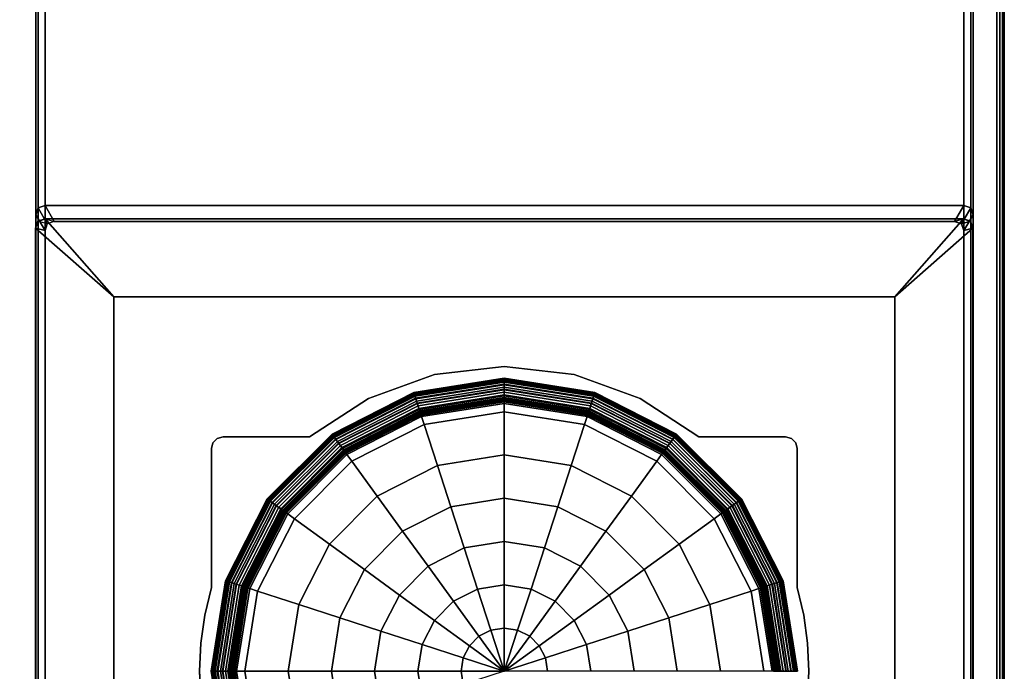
# Model space of a CAD drawing. Header units: inches. Extents: x 82 to 767, y -5 to 263.
# Tile 688 of 1056: x 667.5 to 669.57, y 106.11 to 107.48. Entities that reach past the tile are written whole.
import ezdxf
from ezdxf.enums import TextEntityAlignment as Align

# ---------------------------------------------------------------- set-up
doc = ezdxf.new("R2010")
doc.units = ezdxf.units.IN
doc.header["$MEASUREMENT"] = 0
for name, color, linetype in [('A-FURN-3-COLLECTION-NAAN-TABLE-BASE-LEGS-FOOT', 35, 'Continuous'), ('A-FURN-3-COLLECTION-NAAN-TABLE-BASE-LEGS-GLIDE', 49, 'Continuous'), ('A-FURN-3-COLLECTION-NAAN-TABLE-BASE-LEGS-HORIZONTAL', 45, 'Continuous'), ('A-FURN-3-COLLECTION-NAAN-TABLE-BASE-LEGS-VERTICAL', 45, 'Continuous'), ('A-FURN-3-COLLECTION-NAAN-TABLE-TOP-EDGE', 33, 'Continuous'), ('A-FURN-3-COLLECTION-NAAN-TABLE-TOP-SURFACE-BOTTOM', 33, 'Continuous'), ('A-FURN-3-COLLECTION-NAAN-TABLE-TOP-SURFACE-TOP', 33, 'Continuous'), ('A-FURN-HAWORTH-ATT', 7, 'Continuous')]:
    doc.layers.add(name, color=color, linetype=linetype)
doc.styles.get("Standard").update_dxf_attribs({"font": 'arial.ttf'})

# ---------------------------------------------------------------- blocks, each defined once
blk = doc.blocks.new('HCCS-NNTC-2F-3D-3')
at = {"layer": 'A-FURN-3-COLLECTION-NAAN-TABLE-BASE-LEGS-FOOT'}
for points in [[(45.3797, -16.8308, 0.1546), (45.2155, -16.6863, 0.2976), (45.2212, -16.6723, 0.2976), (45.2352, -16.6666, 0.2976)], [(47.1645, -16.6666, 0.3449), (47.1645, -16.6666, 0.2976), (45.2352, -16.6666, 0.2976), (45.2352, -16.6666, 0.3449)], [(47.02, -16.8308, 0.1546), (45.3797, -16.8308, 0.1546), (45.2352, -16.6666, 0.2976), (47.1645, -16.6666, 0.2976)], [(47.02, -16.8308, 0.1546), (47.1645, -16.6666, 0.2976), (47.1784, -16.6723, 0.2976), (47.1842, -16.6863, 0.2976)], [(45.2155, -16.6863, 0.3449), (45.2155, -16.6863, 0.2976), (45.2155, -18.6156, 0.2976), (45.2155, -18.6156, 0.3449)], [(45.3797, -16.8308, 0.1546), (45.3797, -18.4711, 0.1546), (45.2155, -18.6156, 0.2976), (45.2155, -16.6863, 0.2976)], [(47.02, -18.4711, 0.1546), (47.02, -16.8308, 0.1546), (47.1842, -16.6863, 0.2976), (47.1842, -18.6156, 0.2976)], [(47.1842, -18.6156, 0.3449), (47.1842, -18.6156, 0.2976), (47.1842, -16.6863, 0.2976), (47.1842, -16.6863, 0.3449)], [(45.6092, -17.1247, 0.3096), (45.6092, -17.1247, 0.1546), (45.791, -17.1247, 0.1546), (45.791, -17.1247, 0.3096)], [(46.6087, -17.1247, 0.3096), (46.6087, -17.1247, 0.1546), (46.7905, -17.1247, 0.1546), (46.7905, -17.1247, 0.3096)], [(45.5846, -17.4411, 0.3096), (45.5846, -17.4411, 0.1546), (45.5846, -17.1493, 0.1546), (45.5846, -17.1493, 0.3096)], [(46.8151, -17.1493, 0.3096), (46.8151, -17.1493, 0.1546), (46.8151, -17.4411, 0.1546), (46.8151, -17.4411, 0.3096)]]:
    blk.add_3dface(points, dxfattribs=at)
for points, invisible_edges in [([(45.3797, -16.8308, 0.1546), (46.1998, -16.977, 0.1546), (46.0533, -16.994, 0.1546)], 9), ([(45.3797, -16.8308, 0.1546), (46.0533, -16.994, 0.1546), (45.9146, -17.0441, 0.1546)], 9), ([(45.3797, -16.8308, 0.1546), (45.9146, -17.0441, 0.1546), (45.791, -17.1247, 0.1546)], 9), ([(45.3797, -16.8308, 0.1546), (45.791, -17.1247, 0.1546), (45.6092, -17.1247, 0.1546)], 9), ([(45.3797, -16.8308, 0.1546), (45.6092, -17.1247, 0.1546), (45.5969, -17.128, 0.1546)], 9), ([(45.3797, -16.8308, 0.1546), (45.5969, -17.128, 0.1546), (45.5879, -17.137, 0.1546)], 9), ([(45.3797, -16.8308, 0.1546), (45.5879, -17.137, 0.1546), (45.5846, -17.1493, 0.1546)], 9), ([(45.3797, -16.8308, 0.1546), (45.5846, -17.1493, 0.1546), (45.5846, -17.4411, 0.1546)], 9), ([(45.3797, -16.8308, 0.1546), (45.5846, -17.4411, 0.1546), (45.571, -17.4988, 0.1546)], 9), ([(45.3797, -16.8308, 0.1546), (45.571, -17.4988, 0.1546), (45.5627, -17.5576, 0.1546)], 9), ([(45.3797, -16.8308, 0.1546), (45.5627, -17.5576, 0.1546), (45.56, -17.6168, 0.1546)], 9), ([(45.3797, -16.8308, 0.1546), (47.02, -16.8308, 0.1546), (46.1998, -16.977, 0.1546)], 10), ([(45.56, -17.6168, 0.1546), (45.3797, -18.4711, 0.1546), (45.3797, -16.8308, 0.1546)], 9), ([(47.02, -16.8308, 0.1546), (46.3464, -16.994, 0.1546), (46.1998, -16.977, 0.1546)], 9), ([(47.02, -16.8308, 0.1546), (46.4851, -17.0441, 0.1546), (46.3464, -16.994, 0.1546)], 9), ([(47.02, -16.8308, 0.1546), (46.6087, -17.1247, 0.1546), (46.4851, -17.0441, 0.1546)], 9), ([(47.02, -16.8308, 0.1546), (46.7905, -17.1247, 0.1546), (46.6087, -17.1247, 0.1546)], 9), ([(47.02, -16.8308, 0.1546), (46.8028, -17.128, 0.1546), (46.7905, -17.1247, 0.1546)], 9), ([(47.02, -16.8308, 0.1546), (46.8118, -17.137, 0.1546), (46.8028, -17.128, 0.1546)], 9), ([(47.02, -16.8308, 0.1546), (46.8151, -17.1493, 0.1546), (46.8118, -17.137, 0.1546)], 9), ([(47.02, -16.8308, 0.1546), (46.8287, -17.4988, 0.1546), (46.8151, -17.4411, 0.1546)], 9), ([(47.02, -16.8308, 0.1546), (46.8151, -17.4411, 0.1546), (46.8151, -17.1493, 0.1546)], 9), ([(47.02, -16.8308, 0.1546), (46.8369, -17.5576, 0.1546), (46.8287, -17.4988, 0.1546)], 9), ([(47.02, -16.8308, 0.1546), (46.8397, -17.6168, 0.1546), (46.8369, -17.5576, 0.1546)], 9), ([(47.02, -18.4711, 0.1546), (46.8397, -17.6168, 0.1546), (47.02, -16.8308, 0.1546)], 3), ([(45.3797, -18.4711, 0.1546), (45.56, -17.6168, 0.1546), (45.5627, -17.6761, 0.1546)], 9), ([(47.02, -18.4711, 0.1546), (46.8369, -17.6761, 0.1546), (46.8397, -17.6168, 0.1546)], 9)]:
    blk.add_3dface(points, dxfattribs=dict(at, invisible_edges=invisible_edges))
at = {"layer": 'A-FURN-3-COLLECTION-NAAN-TABLE-TOP-SURFACE-BOTTOM'}
blk.add_3dface([(-47.2345, -18.6845, 28.4094), (-47.2345, 18.6845, 28.4094), (47.2345, 18.6845, 28.4094), (47.2345, -18.6845, 28.4094)], dxfattribs=at)
at = {"layer": 'A-FURN-3-COLLECTION-NAAN-TABLE-TOP-SURFACE-TOP'}
blk.add_3dface([(-47.2345, 18.6845, 29), (-47.2345, -18.6845, 29), (47.2345, -18.6845, 29), (47.2345, 18.6845, 29)], dxfattribs=at)
at = {"layer": 'A-FURN-HAWORTH-ATT', "flags": 1}
for tag, p in [('HAWMC', (0, 0)), ('HAWPN', (0, -0.1667)), ('HAWSN', (0, -0.3333))]:
    blk.add_attdef(tag, text='', height=0.1, dxfattribs=at).set_placement(p, align=Align.TOP_CENTER)
at = {"layer": 'A-FURN-3-COLLECTION-NAAN-TABLE-BASE-LEGS-FOOT'}
mesh = blk.add_polymesh((2, 3), dxfattribs=at)
for k, corner in enumerate([(45.2155, -16.6863, 0.2976), (45.2212, -16.6723, 0.2976), (45.2352, -16.6666, 0.2976), (45.2155, -16.6863, 0.3449), (45.2204, -16.6715, 0.3449), (45.2352, -16.6666, 0.3449)]):
    mesh.set_mesh_vertex(divmod(k, 3), corner)
mesh = blk.add_polymesh((2, 3), dxfattribs=at)
for k, corner in enumerate([(47.1645, -16.6666, 0.2976), (47.1784, -16.6723, 0.2976), (47.1842, -16.6863, 0.2976), (47.1645, -16.6666, 0.3449), (47.1793, -16.6715, 0.3449), (47.1842, -16.6863, 0.3449)]):
    mesh.set_mesh_vertex(divmod(k, 3), corner)
mesh = blk.add_polymesh((2, 7), dxfattribs=at)
for k, corner in enumerate([(46.6087, -17.1247, 0.3096), (46.4851, -17.0441, 0.3096), (46.3464, -16.994, 0.3096), (46.1998, -16.977, 0.3096), (46.0533, -16.994, 0.3096), (45.9146, -17.0441, 0.3096), (45.791, -17.1247, 0.3096), (46.6087, -17.1247, 0.1546), (46.4851, -17.0441, 0.1546), (46.3464, -16.994, 0.1546), (46.1998, -16.977, 0.1546), (46.0533, -16.994, 0.1546), (45.9146, -17.0441, 0.1546), (45.791, -17.1247, 0.1546)]):
    mesh.set_mesh_vertex(divmod(k, 7), corner)
mesh = blk.add_polymesh((2, 4), dxfattribs=at)
for k, corner in enumerate([(45.6092, -17.1247, 0.3096), (45.5969, -17.128, 0.3096), (45.5879, -17.137, 0.3096), (45.5846, -17.1493, 0.3096), (45.6092, -17.1247, 0.1546), (45.5969, -17.128, 0.1546), (45.5879, -17.137, 0.1546), (45.5846, -17.1493, 0.1546)]):
    mesh.set_mesh_vertex(divmod(k, 4), corner)
mesh = blk.add_polymesh((2, 4), dxfattribs=at)
for k, corner in enumerate([(46.8151, -17.1493, 0.3096), (46.8118, -17.137, 0.3096), (46.8028, -17.128, 0.3096), (46.7905, -17.1247, 0.3096), (46.8151, -17.1493, 0.1546), (46.8118, -17.137, 0.1546), (46.8028, -17.128, 0.1546), (46.7905, -17.1247, 0.1546)]):
    mesh.set_mesh_vertex(divmod(k, 4), corner)
mesh = blk.add_polymesh((2, 7), dxfattribs=at)
for k, corner in enumerate([(45.5846, -17.4411, 0.3096), (45.571, -17.4988, 0.3096), (45.5627, -17.5576, 0.3096), (45.56, -17.6168, 0.3096), (45.5627, -17.6761, 0.3096), (45.571, -17.7349, 0.3096), (45.5846, -17.7926, 0.3096), (45.5846, -17.4411, 0.1546), (45.571, -17.4988, 0.1546), (45.5627, -17.5576, 0.1546), (45.56, -17.6168, 0.1546), (45.5627, -17.6761, 0.1546), (45.571, -17.7349, 0.1546), (45.5846, -17.7926, 0.1546)]):
    mesh.set_mesh_vertex(divmod(k, 7), corner)
mesh = blk.add_polymesh((2, 7), dxfattribs=at)
for k, corner in enumerate([(46.8151, -17.7926, 0.3096), (46.8287, -17.7349, 0.3096), (46.8369, -17.6761, 0.3096), (46.8397, -17.6168, 0.3096), (46.8369, -17.5576, 0.3096), (46.8287, -17.4988, 0.3096), (46.8151, -17.4411, 0.3096), (46.8151, -17.7926, 0.1546), (46.8287, -17.7349, 0.1546), (46.8369, -17.6761, 0.1546), (46.8397, -17.6168, 0.1546), (46.8369, -17.5576, 0.1546), (46.8287, -17.4988, 0.1546), (46.8151, -17.4411, 0.1546)]):
    mesh.set_mesh_vertex(divmod(k, 7), corner)
at = {"layer": 'A-FURN-3-COLLECTION-NAAN-TABLE-BASE-LEGS-GLIDE'}
mesh = blk.add_polymesh((9, 9), dxfattribs=at)
for k, corner in enumerate([(45.6173, -17.8061, 0.1988), (45.5873, -17.6168, 0.1988), (45.6173, -17.4276, 0.1988), (45.7043, -17.2568, 0.1988), (45.8398, -17.1213, 0.1988), (46.0106, -17.0343, 0.1988), (46.1998, -17.0043, 0.1988), (46.3891, -17.0343, 0.1988), (46.5599, -17.1213, 0.1988), (45.6164, -17.8064, 0.1975), (45.5863, -17.6168, 0.1975), (45.6164, -17.4273, 0.1975), (45.7035, -17.2562, 0.1975), (45.8392, -17.1205, 0.1975), (46.0103, -17.0334, 0.1975), (46.1998, -17.0033, 0.1975), (46.3894, -17.0334, 0.1975), (46.5604, -17.1205, 0.1975), (45.6157, -17.8067, 0.1961), (45.5856, -17.6168, 0.1961), (45.6157, -17.427, 0.1961), (45.7029, -17.2558, 0.1961), (45.8388, -17.1199, 0.1961), (46.01, -17.0327, 0.1961), (46.1998, -17.0026, 0.1961), (46.3897, -17.0327, 0.1961), (46.5609, -17.1199, 0.1961), (45.6151, -17.8068, 0.1942), (45.585, -17.6168, 0.1942), (45.6151, -17.4269, 0.1942), (45.7024, -17.2555, 0.1942), (45.8385, -17.1194, 0.1942), (46.0099, -17.0321, 0.1942), (46.1998, -17.002, 0.1942), (46.3898, -17.0321, 0.1942), (46.5612, -17.1194, 0.1942), (45.6147, -17.807, 0.1923), (45.5846, -17.6168, 0.1923), (45.6147, -17.4267, 0.1923), (45.7021, -17.2552, 0.1923), (45.8382, -17.1191, 0.1923), (46.0097, -17.0317, 0.1923), (46.1998, -17.0016, 0.1923), (46.39, -17.0317, 0.1923), (46.5615, -17.1191, 0.1923), (45.6145, -17.807, 0.1903), (45.5844, -17.6168, 0.1903), (45.6145, -17.4267, 0.1903), (45.702, -17.2551, 0.1903), (45.8381, -17.119, 0.1903), (46.0097, -17.0315, 0.1903), (46.1998, -17.0014, 0.1903), (46.39, -17.0315, 0.1903), (46.5616, -17.119, 0.1903), (45.6145, -17.807, 0.1884), (45.5844, -17.6168, 0.1884), (45.6145, -17.4267, 0.1884), (45.7019, -17.2551, 0.1884), (45.8381, -17.1189, 0.1884), (46.0097, -17.0315, 0.1884), (46.1998, -17.0014, 0.1884), (46.39, -17.0315, 0.1884), (46.5616, -17.1189, 0.1884), (45.6147, -17.807, 0.1864), (45.5846, -17.6168, 0.1864), (45.6147, -17.4267, 0.1864), (45.7021, -17.2552, 0.1864), (45.8382, -17.1191, 0.1864), (46.0097, -17.0317, 0.1864), (46.1998, -17.0016, 0.1864), (46.39, -17.0317, 0.1864), (46.5615, -17.1191, 0.1864), (45.615, -17.8069, 0.1845), (45.5849, -17.6168, 0.1845), (45.615, -17.4268, 0.1845), (45.7024, -17.2554, 0.1845), (45.8384, -17.1194, 0.1845), (46.0098, -17.032, 0.1845), (46.1998, -17.0019, 0.1845), (46.3899, -17.032, 0.1845), (46.5613, -17.1194, 0.1845)]):
    mesh.set_mesh_vertex(divmod(k, 9), corner)
mesh = blk.add_polymesh((9, 9), dxfattribs=at)
for k, corner in enumerate([(45.615, -17.8069, 0.1845), (45.5849, -17.6168, 0.1845), (45.615, -17.4268, 0.1845), (45.7024, -17.2554, 0.1845), (45.8384, -17.1194, 0.1845), (46.0098, -17.032, 0.1845), (46.1998, -17.0019, 0.1845), (46.3899, -17.032, 0.1845), (46.5613, -17.1194, 0.1845), (45.6153, -17.8068, 0.1654), (45.5852, -17.6168, 0.1654), (45.6153, -17.4269, 0.1654), (45.7026, -17.2556, 0.1654), (45.8386, -17.1196, 0.1654), (46.0099, -17.0323, 0.1654), (46.1998, -17.0022, 0.1654), (46.3898, -17.0323, 0.1654), (46.5611, -17.1196, 0.1654), (45.6156, -17.8067, 0.1462), (45.5856, -17.6168, 0.1462), (45.6156, -17.427, 0.1462), (45.7029, -17.2558, 0.1462), (45.8388, -17.1199, 0.1462), (46.01, -17.0326, 0.1462), (46.1998, -17.0026, 0.1462), (46.3897, -17.0326, 0.1462), (46.5609, -17.1199, 0.1462), (45.616, -17.8066, 0.1271), (45.5859, -17.6168, 0.1271), (45.616, -17.4271, 0.1271), (45.7032, -17.256, 0.1271), (45.839, -17.1202, 0.1271), (46.0101, -17.033, 0.1271), (46.1998, -17.0029, 0.1271), (46.3896, -17.033, 0.1271), (46.5607, -17.1202, 0.1271), (45.6163, -17.8064, 0.108), (45.5863, -17.6168, 0.108), (45.6163, -17.4272, 0.108), (45.7034, -17.2562, 0.108), (45.8392, -17.1204, 0.108), (46.0102, -17.0333, 0.108), (46.1998, -17.0033, 0.108), (46.3894, -17.0333, 0.108), (46.5605, -17.1204, 0.108), (45.6166, -17.8063, 0.0888), (45.5866, -17.6168, 0.0888), (45.6166, -17.4273, 0.0888), (45.7037, -17.2564, 0.0888), (45.8394, -17.1207, 0.0888), (46.0103, -17.0336, 0.0888), (46.1998, -17.0036, 0.0888), (46.3893, -17.0336, 0.0888), (46.5603, -17.1207, 0.0888), (45.617, -17.8062, 0.0697), (45.587, -17.6168, 0.0697), (45.617, -17.4275, 0.0697), (45.704, -17.2566, 0.0697), (45.8396, -17.121, 0.0697), (46.0105, -17.034, 0.0697), (46.1998, -17.004, 0.0697), (46.3892, -17.034, 0.0697), (46.5601, -17.121, 0.0697), (45.6199, -17.8053, 0.0523), (45.59, -17.6168, 0.0523), (45.6199, -17.4284, 0.0523), (45.7065, -17.2584, 0.0523), (45.8414, -17.1235, 0.0523), (46.0114, -17.0369, 0.0523), (46.1998, -17.007, 0.0523), (46.3883, -17.0369, 0.0523), (46.5583, -17.1235, 0.0523), (45.6266, -17.8031, 0.0361), (45.5971, -17.6168, 0.0361), (45.6266, -17.4306, 0.0361), (45.7122, -17.2626, 0.0361), (45.8456, -17.1292, 0.0361), (46.0136, -17.0436, 0.0361), (46.1998, -17.0141, 0.0361), (46.3861, -17.0436, 0.0361), (46.5541, -17.1292, 0.0361)]):
    mesh.set_mesh_vertex(divmod(k, 9), corner)
mesh = blk.add_polymesh((9, 9), dxfattribs=at)
for k, corner in enumerate([(45.6428, -17.7978, 0.202), (45.6141, -17.6168, 0.202), (45.6428, -17.4358, 0.202), (45.726, -17.2725, 0.202), (45.8555, -17.143, 0.202), (46.0188, -17.0598, 0.202), (46.1998, -17.0311, 0.202), (46.3808, -17.0598, 0.202), (46.5441, -17.143, 0.202), (45.6377, -17.7995, 0.202), (45.6088, -17.6168, 0.202), (45.6377, -17.4342, 0.202), (45.7217, -17.2694, 0.202), (45.8524, -17.1387, 0.202), (46.0172, -17.0547, 0.202), (46.1998, -17.0258, 0.202), (46.3825, -17.0547, 0.202), (46.5473, -17.1387, 0.202), (45.6326, -17.8011, 0.2019), (45.6035, -17.6168, 0.2019), (45.6326, -17.4326, 0.2019), (45.7174, -17.2663, 0.2019), (45.8493, -17.1344, 0.2019), (46.0155, -17.0497, 0.2019), (46.1998, -17.0205, 0.2019), (46.3841, -17.0497, 0.2019), (46.5504, -17.1344, 0.2019), (45.6276, -17.8028, 0.2019), (45.5981, -17.6168, 0.2019), (45.6276, -17.4309, 0.2019), (45.7131, -17.2632, 0.2019), (45.8462, -17.1301, 0.2019), (46.0139, -17.0446, 0.2019), (46.1998, -17.0151, 0.2019), (46.3858, -17.0446, 0.2019), (46.5535, -17.1301, 0.2019), (45.6225, -17.8044, 0.2018), (45.5928, -17.6168, 0.2018), (45.6225, -17.4293, 0.2018), (45.7088, -17.26, 0.2018), (45.843, -17.1258, 0.2018), (46.0123, -17.0395, 0.2018), (46.1998, -17.0098, 0.2018), (46.3874, -17.0395, 0.2018), (46.5566, -17.1258, 0.2018), (45.6211, -17.8049, 0.2014), (45.5913, -17.6168, 0.2014), (45.6211, -17.4288, 0.2014), (45.7075, -17.2591, 0.2014), (45.8421, -17.1245, 0.2014), (46.0118, -17.0381, 0.2014), (46.1998, -17.0083, 0.2014), (46.3879, -17.0381, 0.2014), (46.5575, -17.1245, 0.2014), (45.6197, -17.8053, 0.2008), (45.5898, -17.6168, 0.2008), (45.6197, -17.4283, 0.2008), (45.7063, -17.2583, 0.2008), (45.8413, -17.1233, 0.2008), (46.0113, -17.0367, 0.2008), (46.1998, -17.0068, 0.2008), (46.3883, -17.0367, 0.2008), (46.5584, -17.1233, 0.2008), (45.6184, -17.8058, 0.1999), (45.5885, -17.6168, 0.1999), (45.6184, -17.4279, 0.1999), (45.7052, -17.2575, 0.1999), (45.8405, -17.1222, 0.1999), (46.0109, -17.0354, 0.1999), (46.1998, -17.0055, 0.1999), (46.3888, -17.0354, 0.1999), (46.5592, -17.1222, 0.1999), (45.6173, -17.8061, 0.1988), (45.5873, -17.6168, 0.1988), (45.6173, -17.4276, 0.1988), (45.7043, -17.2568, 0.1988), (45.8398, -17.1213, 0.1988), (46.0106, -17.0343, 0.1988), (46.1998, -17.0043, 0.1988), (46.3891, -17.0343, 0.1988), (46.5599, -17.1213, 0.1988)]):
    mesh.set_mesh_vertex(divmod(k, 9), corner)
mesh = blk.add_polymesh((9, 9), dxfattribs=at)
for k, corner in enumerate([(45.6266, -17.8031, 0.0361), (45.5971, -17.6168, 0.0361), (45.6266, -17.4306, 0.0361), (45.7122, -17.2626, 0.0361), (45.8456, -17.1292, 0.0361), (46.0136, -17.0436, 0.0361), (46.1998, -17.0141, 0.0361), (46.3861, -17.0436, 0.0361), (46.5541, -17.1292, 0.0361), (45.6368, -17.7998, 0.0221), (45.6078, -17.6168, 0.0221), (45.6368, -17.4339, 0.0221), (45.7209, -17.2689, 0.0221), (45.8519, -17.1379, 0.0221), (46.0169, -17.0538, 0.0221), (46.1998, -17.0248, 0.0221), (46.3828, -17.0538, 0.0221), (46.5478, -17.1379, 0.0221), (45.6499, -17.7955, 0.011), (45.6216, -17.6168, 0.011), (45.6499, -17.4382, 0.011), (45.732, -17.277, 0.011), (45.86, -17.149, 0.011), (46.0212, -17.0669, 0.011), (46.1998, -17.0386, 0.011), (46.3785, -17.0669, 0.011), (46.5397, -17.149, 0.011), (45.6651, -17.7906, 0.0035), (45.6376, -17.6168, 0.0035), (45.6651, -17.4431, 0.0035), (45.745, -17.2864, 0.0035), (45.8694, -17.162, 0.0035), (46.0261, -17.0821, 0.0035), (46.1998, -17.0546, 0.0035), (46.3736, -17.0821, 0.0035), (46.5303, -17.162, 0.0035), (45.6816, -17.7852, 0), (45.6549, -17.6168, 0), (45.6816, -17.4484, 0), (45.759, -17.2965, 0), (45.8795, -17.176, 0), (46.0314, -17.0986, 0), (46.1998, -17.0719, 0), (46.3682, -17.0986, 0), (46.5201, -17.176, 0), (45.768, -17.7572, -0.0002), (45.7457, -17.6168, -0.0002), (45.768, -17.4765, -0.0002), (45.8325, -17.3499, -0.0002), (45.9329, -17.2495, -0.0002), (46.0595, -17.185, -0.0002), (46.1998, -17.1627, -0.0002), (46.3402, -17.185, -0.0002), (46.4668, -17.2495, -0.0002), (45.8543, -17.7291, -0.0003), (45.8366, -17.6168, -0.0003), (45.8543, -17.5046, -0.0003), (45.9059, -17.4033, -0.0003), (45.9863, -17.3229, -0.0003), (46.0876, -17.2713, -0.0003), (46.1998, -17.2536, -0.0003), (46.3121, -17.2713, -0.0003), (46.4134, -17.3229, -0.0003), (45.9407, -17.701, -0.0004), (45.9274, -17.6168, -0.0004), (45.9407, -17.5326, -0.0004), (45.9794, -17.4567, -0.0004), (46.0397, -17.3964, -0.0004), (46.1156, -17.3577, -0.0004), (46.1998, -17.3444, -0.0004), (46.284, -17.3577, -0.0004), (46.36, -17.3964, -0.0004), (46.0271, -17.673, -0.0003), (46.0182, -17.6168, -0.0003), (46.0271, -17.5607, -0.0003), (46.0529, -17.5101, -0.0003), (46.0931, -17.4699, -0.0003), (46.1437, -17.4441, -0.0003), (46.1998, -17.4352, -0.0003), (46.256, -17.4441, -0.0003), (46.3066, -17.4699, -0.0003)]):
    mesh.set_mesh_vertex(divmod(k, 9), corner)
mesh = blk.add_polymesh((9, 9), dxfattribs=at)
for k, corner in enumerate([(45.6619, -17.7916, 0.2112), (45.6342, -17.6168, 0.2112), (45.6619, -17.4421, 0.2112), (45.7422, -17.2844, 0.2112), (45.8674, -17.1592, 0.2112), (46.0251, -17.0789, 0.2112), (46.1998, -17.0512, 0.2112), (46.3746, -17.0789, 0.2112), (46.5323, -17.1592, 0.2112), (45.6615, -17.7918, 0.2088), (45.6338, -17.6168, 0.2088), (45.6615, -17.4419, 0.2088), (45.7419, -17.2841, 0.2088), (45.8671, -17.1589, 0.2088), (46.0249, -17.0785, 0.2088), (46.1998, -17.0508, 0.2088), (46.3748, -17.0785, 0.2088), (46.5326, -17.1589, 0.2088), (45.6605, -17.7921, 0.2066), (45.6328, -17.6168, 0.2066), (45.6605, -17.4416, 0.2066), (45.7411, -17.2835, 0.2066), (45.8665, -17.1581, 0.2066), (46.0246, -17.0775, 0.2066), (46.1998, -17.0498, 0.2066), (46.3751, -17.0775, 0.2066), (46.5332, -17.1581, 0.2066), (45.6591, -17.7925, 0.2048), (45.6312, -17.6168, 0.2048), (45.6591, -17.4411, 0.2048), (45.7398, -17.2826, 0.2048), (45.8656, -17.1568, 0.2048), (46.0241, -17.0761, 0.2048), (46.1998, -17.0482, 0.2048), (46.3755, -17.0761, 0.2048), (46.5341, -17.1568, 0.2048), (45.6572, -17.7931, 0.2033), (45.6293, -17.6168, 0.2033), (45.6572, -17.4405, 0.2033), (45.7383, -17.2815, 0.2033), (45.8645, -17.1553, 0.2033), (46.0235, -17.0742, 0.2033), (46.1998, -17.0463, 0.2033), (46.3761, -17.0742, 0.2033), (46.5352, -17.1553, 0.2033), (45.6551, -17.7938, 0.2024), (45.6271, -17.6168, 0.2024), (45.6551, -17.4399, 0.2024), (45.7365, -17.2802, 0.2024), (45.8632, -17.1535, 0.2024), (46.0229, -17.0721, 0.2024), (46.1998, -17.0441, 0.2024), (46.3768, -17.0721, 0.2024), (46.5365, -17.1535, 0.2024), (45.6529, -17.7946, 0.202), (45.6247, -17.6168, 0.202), (45.6529, -17.4391, 0.202), (45.7346, -17.2788, 0.202), (45.8618, -17.1516, 0.202), (46.0221, -17.0699, 0.202), (46.1998, -17.0417, 0.202), (46.3776, -17.0699, 0.202), (46.5379, -17.1516, 0.202), (45.6478, -17.7962, 0.202), (45.6194, -17.6168, 0.202), (45.6478, -17.4375, 0.202), (45.7303, -17.2757, 0.202), (45.8587, -17.1473, 0.202), (46.0205, -17.0648, 0.202), (46.1998, -17.0364, 0.202), (46.3792, -17.0648, 0.202), (46.541, -17.1473, 0.202), (45.6428, -17.7978, 0.202), (45.6141, -17.6168, 0.202), (45.6428, -17.4358, 0.202), (45.726, -17.2725, 0.202), (45.8555, -17.143, 0.202), (46.0188, -17.0598, 0.202), (46.1998, -17.0311, 0.202), (46.3808, -17.0598, 0.202), (46.5441, -17.143, 0.202)]):
    mesh.set_mesh_vertex(divmod(k, 9), corner)
mesh = blk.add_polymesh((9, 4), dxfattribs=at)
for k, corner in enumerate([(46.5441, -17.143, 0.202), (46.6737, -17.2725, 0.202), (46.7569, -17.4358, 0.202), (46.7856, -17.6168, 0.202), (46.5473, -17.1387, 0.202), (46.678, -17.2694, 0.202), (46.762, -17.4342, 0.202), (46.7909, -17.6168, 0.202), (46.5504, -17.1344, 0.2019), (46.6823, -17.2663, 0.2019), (46.767, -17.4326, 0.2019), (46.7962, -17.6168, 0.2019), (46.5535, -17.1301, 0.2019), (46.6866, -17.2632, 0.2019), (46.7721, -17.4309, 0.2019), (46.8015, -17.6168, 0.2019), (46.5566, -17.1258, 0.2018), (46.6909, -17.26, 0.2018), (46.7771, -17.4293, 0.2018), (46.8069, -17.6168, 0.2018), (46.5575, -17.1245, 0.2014), (46.6922, -17.2591, 0.2014), (46.7786, -17.4288, 0.2014), (46.8084, -17.6168, 0.2014), (46.5584, -17.1233, 0.2008), (46.6934, -17.2583, 0.2008), (46.78, -17.4283, 0.2008), (46.8099, -17.6168, 0.2008), (46.5592, -17.1222, 0.1999), (46.6944, -17.2575, 0.1999), (46.7813, -17.4279, 0.1999), (46.8112, -17.6168, 0.1999), (46.5599, -17.1213, 0.1988), (46.6954, -17.2568, 0.1988), (46.7824, -17.4276, 0.1988), (46.8124, -17.6168, 0.1988)]):
    mesh.set_mesh_vertex(divmod(k, 4), corner)
mesh = blk.add_polymesh((9, 4), dxfattribs=at)
for k, corner in enumerate([(46.5613, -17.1194, 0.1845), (46.6973, -17.2554, 0.1845), (46.7847, -17.4268, 0.1845), (46.8148, -17.6168, 0.1845), (46.5611, -17.1196, 0.1654), (46.6971, -17.2556, 0.1654), (46.7844, -17.4269, 0.1654), (46.8144, -17.6168, 0.1654), (46.5609, -17.1199, 0.1462), (46.6968, -17.2558, 0.1462), (46.784, -17.427, 0.1462), (46.8141, -17.6168, 0.1462), (46.5607, -17.1202, 0.1271), (46.6965, -17.256, 0.1271), (46.7837, -17.4271, 0.1271), (46.8138, -17.6168, 0.1271), (46.5605, -17.1204, 0.108), (46.6962, -17.2562, 0.108), (46.7834, -17.4272, 0.108), (46.8134, -17.6168, 0.108), (46.5603, -17.1207, 0.0888), (46.696, -17.2564, 0.0888), (46.7831, -17.4273, 0.0888), (46.8131, -17.6168, 0.0888), (46.5601, -17.121, 0.0697), (46.6957, -17.2566, 0.0697), (46.7827, -17.4275, 0.0697), (46.8127, -17.6168, 0.0697), (46.5583, -17.1235, 0.0523), (46.6932, -17.2584, 0.0523), (46.7798, -17.4284, 0.0523), (46.8097, -17.6168, 0.0523), (46.5541, -17.1292, 0.0361), (46.6875, -17.2626, 0.0361), (46.7731, -17.4306, 0.0361), (46.8026, -17.6168, 0.0361)]):
    mesh.set_mesh_vertex(divmod(k, 4), corner)
mesh = blk.add_polymesh((9, 4), dxfattribs=at)
for k, corner in enumerate([(46.5599, -17.1213, 0.1988), (46.6954, -17.2568, 0.1988), (46.7824, -17.4276, 0.1988), (46.8124, -17.6168, 0.1988), (46.5604, -17.1205, 0.1975), (46.6962, -17.2562, 0.1975), (46.7833, -17.4273, 0.1975), (46.8133, -17.6168, 0.1975), (46.5609, -17.1199, 0.1961), (46.6968, -17.2558, 0.1961), (46.784, -17.427, 0.1961), (46.8141, -17.6168, 0.1961), (46.5612, -17.1194, 0.1942), (46.6972, -17.2555, 0.1942), (46.7846, -17.4269, 0.1942), (46.8147, -17.6168, 0.1942), (46.5615, -17.1191, 0.1923), (46.6976, -17.2552, 0.1923), (46.7849, -17.4267, 0.1923), (46.8151, -17.6168, 0.1923), (46.5616, -17.119, 0.1903), (46.6977, -17.2551, 0.1903), (46.7851, -17.4267, 0.1903), (46.8153, -17.6168, 0.1903), (46.5616, -17.1189, 0.1884), (46.6977, -17.2551, 0.1884), (46.7852, -17.4267, 0.1884), (46.8153, -17.6168, 0.1884), (46.5615, -17.1191, 0.1864), (46.6976, -17.2552, 0.1864), (46.785, -17.4267, 0.1864), (46.8151, -17.6168, 0.1864), (46.5613, -17.1194, 0.1845), (46.6973, -17.2554, 0.1845), (46.7847, -17.4268, 0.1845), (46.8148, -17.6168, 0.1845)]):
    mesh.set_mesh_vertex(divmod(k, 4), corner)
mesh = blk.add_polymesh((9, 4), dxfattribs=at)
for k, corner in enumerate([(46.5541, -17.1292, 0.0361), (46.6875, -17.2626, 0.0361), (46.7731, -17.4306, 0.0361), (46.8026, -17.6168, 0.0361), (46.5478, -17.1379, 0.0221), (46.6788, -17.2689, 0.0221), (46.7629, -17.4339, 0.0221), (46.7918, -17.6168, 0.0221), (46.5397, -17.149, 0.011), (46.6676, -17.277, 0.011), (46.7498, -17.4382, 0.011), (46.7781, -17.6168, 0.011), (46.5303, -17.162, 0.0035), (46.6547, -17.2864, 0.0035), (46.7346, -17.4431, 0.0035), (46.7621, -17.6168, 0.0035), (46.5201, -17.176, 0), (46.6407, -17.2965, 0), (46.7181, -17.4484, 0), (46.7448, -17.6168, 0), (46.4668, -17.2495, -0.0002), (46.5672, -17.3499, -0.0002), (46.6317, -17.4765, -0.0002), (46.6539, -17.6168, -0.0002), (46.4134, -17.3229, -0.0003), (46.4937, -17.4033, -0.0003), (46.5453, -17.5046, -0.0003), (46.5631, -17.6168, -0.0003), (46.36, -17.3964, -0.0004), (46.4203, -17.4567, -0.0004), (46.459, -17.5326, -0.0004), (46.4723, -17.6168, -0.0004), (46.3066, -17.4699, -0.0003), (46.3468, -17.5101, -0.0003), (46.3726, -17.5607, -0.0003), (46.3815, -17.6168, -0.0003)]):
    mesh.set_mesh_vertex(divmod(k, 4), corner)
mesh = blk.add_polymesh((9, 4), dxfattribs=at)
for k, corner in enumerate([(46.5323, -17.1592, 0.2112), (46.6574, -17.2844, 0.2112), (46.7378, -17.4421, 0.2112), (46.7655, -17.6168, 0.2112), (46.5326, -17.1589, 0.2088), (46.6578, -17.2841, 0.2088), (46.7382, -17.4419, 0.2088), (46.7659, -17.6168, 0.2088), (46.5332, -17.1581, 0.2066), (46.6586, -17.2835, 0.2066), (46.7392, -17.4416, 0.2066), (46.7669, -17.6168, 0.2066), (46.5341, -17.1568, 0.2048), (46.6598, -17.2826, 0.2048), (46.7406, -17.4411, 0.2048), (46.7684, -17.6168, 0.2048), (46.5352, -17.1553, 0.2033), (46.6614, -17.2815, 0.2033), (46.7424, -17.4405, 0.2033), (46.7704, -17.6168, 0.2033), (46.5365, -17.1535, 0.2024), (46.6632, -17.2802, 0.2024), (46.7445, -17.4399, 0.2024), (46.7726, -17.6168, 0.2024), (46.5379, -17.1516, 0.202), (46.6651, -17.2788, 0.202), (46.7468, -17.4391, 0.202), (46.775, -17.6168, 0.202), (46.541, -17.1473, 0.202), (46.6694, -17.2757, 0.202), (46.7519, -17.4375, 0.202), (46.7803, -17.6168, 0.202), (46.5441, -17.143, 0.202), (46.6737, -17.2725, 0.202), (46.7569, -17.4358, 0.202), (46.7856, -17.6168, 0.202)]):
    mesh.set_mesh_vertex(divmod(k, 4), corner)
mesh = blk.add_polymesh((3, 9), dxfattribs=at)
for k, corner in enumerate([(46.0271, -17.673, -0.0003), (46.0182, -17.6168, -0.0003), (46.0271, -17.5607, -0.0003), (46.0529, -17.5101, -0.0003), (46.0931, -17.4699, -0.0003), (46.1437, -17.4441, -0.0003), (46.1998, -17.4352, -0.0003), (46.256, -17.4441, -0.0003), (46.3066, -17.4699, -0.0003), (46.1135, -17.6449, -0.0002), (46.109, -17.6168, -0.0002), (46.1135, -17.5888, -0.0002), (46.1264, -17.5635, -0.0002), (46.1465, -17.5434, -0.0002), (46.1718, -17.5305, -0.0002), (46.1998, -17.526, -0.0002), (46.2279, -17.5305, -0.0002), (46.2532, -17.5434, -0.0002), (46.1998, -17.6168), (46.1998, -17.6168), (46.1998, -17.6168), (46.1998, -17.6168), (46.1998, -17.6168), (46.1998, -17.6168), (46.1998, -17.6168), (46.1998, -17.6168), (46.1998, -17.6168)]):
    mesh.set_mesh_vertex(divmod(k, 9), corner)
mesh = blk.add_polymesh((3, 4), dxfattribs=at)
for k, corner in enumerate([(46.3066, -17.4699, -0.0003), (46.3468, -17.5101, -0.0003), (46.3726, -17.5607, -0.0003), (46.3815, -17.6168, -0.0003), (46.2532, -17.5434, -0.0002), (46.2733, -17.5635, -0.0002), (46.2862, -17.5888, -0.0002), (46.2907, -17.6168, -0.0002), (46.1998, -17.6168), (46.1998, -17.6168), (46.1998, -17.6168), (46.1998, -17.6168)]):
    mesh.set_mesh_vertex(divmod(k, 4), corner)
at = {"layer": 'A-FURN-3-COLLECTION-NAAN-TABLE-BASE-LEGS-HORIZONTAL'}
mesh = blk.add_polymesh((2, 12), dxfattribs=dict(at, n_close=True))
for k, corner in enumerate([(45.2156, 16.6436, 26.4603), (45.2206, 16.6288, 26.4455), (45.2353, 16.6239, 26.4406), (47.1647, 16.6239, 26.4406), (47.1794, 16.6288, 26.4455), (47.1844, 16.6436, 26.4603), (47.1844, 18.5729, 28.3897), (47.1794, 18.5877, 28.4045), (47.1647, 18.5926, 28.4094), (45.2353, 18.5926, 28.4094), (45.2206, 18.5877, 28.4045), (45.2156, 18.5729, 28.3897), (45.2156, -16.6584, 26.4603), (45.2206, -16.6437, 26.4455), (45.2356, -16.6387, 26.4406), (47.1647, -16.6387, 26.4406), (47.1794, -16.6437, 26.4455), (47.1844, -16.6584, 26.4603), (47.1844, -18.5878, 28.3897), (47.1794, -18.6026, 28.4045), (47.1647, -18.6075, 28.4094), (45.2353, -18.6075, 28.4094), (45.2206, -18.6026, 28.4045), (45.2156, -18.5878, 28.3897)]):
    mesh.set_mesh_vertex(divmod(k, 12), corner)
mesh = blk.add_polymesh((2, 12), dxfattribs=dict(at, n_close=True))
for k, corner in enumerate([(45.2206, -18.6026, 28.4045), (45.2156, -18.5878, 28.3897), (45.2156, -16.6584, 26.4603), (45.2206, -16.6437, 26.4455), (45.2356, -16.6387, 26.4406), (47.1647, -16.6387, 26.4406), (47.1794, -16.6437, 26.4455), (47.1844, -16.6584, 26.4603), (47.1844, -18.5878, 28.3897), (47.1794, -18.6026, 28.4045), (47.1647, -18.6075, 28.4094), (45.2353, -18.6075, 28.4094), (45.24, -18.5969, 28.3709), (45.2352, -18.5824, 28.3565), (45.2352, -16.6916, 26.4657), (45.24, -16.6772, 26.4512), (45.2545, -16.6723, 26.4464), (47.1454, -16.6723, 26.4464), (47.1599, -16.6772, 26.4512), (47.1647, -16.6916, 26.4657), (47.1647, -18.5824, 28.3565), (47.1599, -18.5969, 28.3709), (47.1454, -18.6017, 28.3758), (45.2545, -18.6017, 28.3758)]):
    mesh.set_mesh_vertex(divmod(k, 12), corner)
at = {"layer": 'A-FURN-3-COLLECTION-NAAN-TABLE-BASE-LEGS-VERTICAL'}
mesh = blk.add_polymesh((2, 12), dxfattribs=dict(at, n_close=True))
for k, corner in enumerate([(45.2155, -18.6156, 0.3449), (45.2204, -18.6304, 0.3449), (45.2351, -18.6353, 0.3449), (47.1645, -18.6353, 0.3449), (47.1793, -18.6304, 0.3449), (47.1842, -18.6156, 0.3449), (47.1842, -16.6863, 0.3449), (47.1793, -16.6715, 0.3449), (47.1645, -16.6666, 0.3449), (45.2352, -16.6666, 0.3449), (45.2204, -16.6715, 0.3449), (45.2155, -16.6863, 0.3449), (45.2155, -18.6156, 28.3618), (45.2204, -18.6304, 28.3766), (45.2352, -18.6353, 28.3815), (47.1645, -18.6353, 28.3815), (47.1793, -18.6304, 28.3766), (47.1842, -18.6156, 28.3618), (47.1842, -16.6863, 26.4325), (47.1793, -16.6715, 26.4177), (47.1645, -16.6666, 26.4128), (45.2352, -16.6666, 26.4128), (45.2204, -16.6715, 26.4177), (45.2155, -16.6863, 26.4325)]):
    mesh.set_mesh_vertex(divmod(k, 12), corner)
mesh = blk.add_polymesh((2, 12), dxfattribs=dict(at, n_close=True))
for k, corner in enumerate([(45.2204, -16.6715, 26.4177), (45.2155, -16.6863, 26.4325), (45.2155, -18.6156, 28.3618), (45.2204, -18.6304, 28.3766), (45.2352, -18.6353, 28.3815), (47.1645, -18.6353, 28.3815), (47.1793, -18.6304, 28.3766), (47.1842, -18.6156, 28.3618), (47.1842, -16.6863, 26.4325), (47.1793, -16.6715, 26.4177), (47.1645, -16.6666, 26.4128), (45.2352, -16.6666, 26.4128), (45.24, -16.6772, 26.4512), (45.2352, -16.6916, 26.4657), (45.2352, -18.5824, 28.3565), (45.24, -18.5969, 28.3709), (45.2545, -18.6017, 28.3758), (47.1454, -18.6017, 28.3758), (47.1599, -18.5969, 28.3709), (47.1647, -18.5824, 28.3565), (47.1647, -16.6916, 26.4657), (47.1599, -16.6772, 26.4512), (47.1454, -16.6723, 26.4464), (45.2545, -16.6723, 26.4464)]):
    mesh.set_mesh_vertex(divmod(k, 12), corner)
at = {"layer": 'A-FURN-3-COLLECTION-NAAN-TABLE-TOP-EDGE'}
mesh = blk.add_polymesh((21, 10), dxfattribs=at)
for k, corner in enumerate([(47.2345, -18.6845, 29), (47.2369, -18.6902, 28.9992), (47.2389, -18.6952, 28.9961), (47.2401, -18.6981, 28.9907), (47.2407, -18.6992, 28.9845), (47.2407, -18.6992, 28.4249), (47.2401, -18.6981, 28.4187), (47.2389, -18.6952, 28.4133), (47.2369, -18.6902, 28.4102), (47.2345, -18.6845, 28.4094), (47.2345, -18.6845, 29), (47.2389, -18.6889, 28.9992), (47.2427, -18.6927, 28.9961), (47.2449, -18.6949, 28.9907), (47.2461, -18.6961, 28.9845), (47.2461, -18.6961, 28.4249), (47.2449, -18.6949, 28.4187), (47.2427, -18.6927, 28.4133), (47.2389, -18.6889, 28.4102), (47.2345, -18.6845, 28.4094), (47.2345, -18.6845, 29), (47.2402, -18.6869, 28.9992), (47.2452, -18.6889, 28.9961), (47.2481, -18.6901, 28.9907), (47.2492, -18.6907, 28.9845), (47.2492, -18.6907, 28.4249), (47.2481, -18.6901, 28.4187), (47.2452, -18.6889, 28.4133), (47.2402, -18.6869, 28.4102), (47.2345, -18.6845, 28.4094), (47.2345, -18.6845, 29), (47.2407, -18.6845, 28.9992), (47.2461, -18.6845, 28.9961), (47.2492, -18.6845, 28.9907), (47.25, -18.6845, 28.9845), (47.25, -18.6845, 28.4249), (47.2492, -18.6845, 28.4187), (47.2461, -18.6845, 28.4133), (47.2407, -18.6845, 28.4102), (47.2345, -18.6845, 28.4094), (47.2345, 18.6845, 29), (47.2407, 18.6845, 28.9992), (47.2461, 18.6845, 28.9961), (47.2492, 18.6845, 28.9907), (47.25, 18.6845, 28.9845), (47.25, 18.6845, 28.4249), (47.2492, 18.6845, 28.4187), (47.2461, 18.6845, 28.4133), (47.2407, 18.6845, 28.4102), (47.2345, 18.6845, 28.4094), (47.2345, 18.6845, 29), (47.2402, 18.6869, 28.9992), (47.2452, 18.6889, 28.9961), (47.2481, 18.6901, 28.9907), (47.2492, 18.6907, 28.9845), (47.2492, 18.6907, 28.4249), (47.2481, 18.6901, 28.4187), (47.2452, 18.6889, 28.4133), (47.2402, 18.6869, 28.4102), (47.2345, 18.6845, 28.4094), (47.2345, 18.6845, 29), (47.2389, 18.6889, 28.9992), (47.2427, 18.6927, 28.9961), (47.2449, 18.6949, 28.9907), (47.2461, 18.6961, 28.9845), (47.2461, 18.6961, 28.4249), (47.2449, 18.6949, 28.4187), (47.2427, 18.6927, 28.4133), (47.2389, 18.6889, 28.4102), (47.2345, 18.6845, 28.4094), (47.2345, 18.6845, 29), (47.2369, 18.6902, 28.9992), (47.2389, 18.6952, 28.9961), (47.2401, 18.6981, 28.9907), (47.2407, 18.6992, 28.9845), (47.2407, 18.6992, 28.4249), (47.2401, 18.6981, 28.4187), (47.2389, 18.6952, 28.4133), (47.2369, 18.6902, 28.4102), (47.2345, 18.6845, 28.4094), (47.2345, 18.6845, 29), (47.2345, 18.6907, 28.9992), (47.2345, 18.6961, 28.9961), (47.2345, 18.6992, 28.9907), (47.2345, 18.7, 28.9845), (47.2345, 18.7, 28.4249), (47.2345, 18.6992, 28.4187), (47.2345, 18.6961, 28.4133), (47.2345, 18.6907, 28.4102), (47.2345, 18.6845, 28.4094), (-47.2345, 18.6845, 29), (-47.2345, 18.6907, 28.9992), (-47.2345, 18.6961, 28.9961), (-47.2345, 18.6992, 28.9907), (-47.2345, 18.7, 28.9845), (-47.2345, 18.7, 28.4249), (-47.2345, 18.6992, 28.4187), (-47.2345, 18.6961, 28.4133), (-47.2345, 18.6907, 28.4102), (-47.2345, 18.6845, 28.4094), (-47.2345, 18.6845, 29), (-47.2369, 18.6902, 28.9992), (-47.2389, 18.6952, 28.9961), (-47.2401, 18.6981, 28.9907), (-47.2407, 18.6992, 28.9845), (-47.2407, 18.6992, 28.4249), (-47.2401, 18.6981, 28.4187), (-47.2389, 18.6952, 28.4133), (-47.2369, 18.6902, 28.4102), (-47.2345, 18.6845, 28.4094), (-47.2345, 18.6845, 29), (-47.2389, 18.6889, 28.9992), (-47.2427, 18.6927, 28.9961), (-47.2449, 18.6949, 28.9907), (-47.2461, 18.6961, 28.9845), (-47.2461, 18.6961, 28.4249), (-47.2449, 18.6949, 28.4187), (-47.2427, 18.6927, 28.4133), (-47.2389, 18.6889, 28.4102), (-47.2345, 18.6845, 28.4094), (-47.2345, 18.6845, 29), (-47.2402, 18.6869, 28.9992), (-47.2452, 18.6889, 28.9961), (-47.2481, 18.6901, 28.9907), (-47.2492, 18.6907, 28.9845), (-47.2492, 18.6907, 28.4249), (-47.2481, 18.6901, 28.4187), (-47.2452, 18.6889, 28.4133), (-47.2402, 18.6869, 28.4102), (-47.2345, 18.6845, 28.4094), (-47.2345, 18.6845, 29), (-47.2407, 18.6845, 28.9992), (-47.2461, 18.6845, 28.9961), (-47.2492, 18.6845, 28.9907), (-47.25, 18.6845, 28.9845), (-47.25, 18.6845, 28.4249), (-47.2492, 18.6845, 28.4187), (-47.2461, 18.6845, 28.4133), (-47.2407, 18.6845, 28.4102), (-47.2345, 18.6845, 28.4094), (-47.2345, -18.6845, 29), (-47.2407, -18.6845, 28.9992), (-47.2461, -18.6845, 28.9961), (-47.2492, -18.6845, 28.9907), (-47.25, -18.6845, 28.9845), (-47.25, -18.6845, 28.4249), (-47.2492, -18.6845, 28.4187), (-47.2461, -18.6845, 28.4133), (-47.2407, -18.6845, 28.4102), (-47.2345, -18.6845, 28.4094), (-47.2345, -18.6845, 29), (-47.2402, -18.6869, 28.9992), (-47.2452, -18.6889, 28.9961), (-47.2481, -18.6901, 28.9907), (-47.2492, -18.6907, 28.9845), (-47.2492, -18.6907, 28.4249), (-47.2481, -18.6901, 28.4187), (-47.2452, -18.6889, 28.4133), (-47.2402, -18.6869, 28.4102), (-47.2345, -18.6845, 28.4094), (-47.2345, -18.6845, 29), (-47.2389, -18.6889, 28.9992), (-47.2427, -18.6927, 28.9961), (-47.2449, -18.6949, 28.9907), (-47.2461, -18.6961, 28.9845), (-47.2461, -18.6961, 28.4249), (-47.2449, -18.6949, 28.4187), (-47.2427, -18.6927, 28.4133), (-47.2389, -18.6889, 28.4102), (-47.2345, -18.6845, 28.4094), (-47.2345, -18.6845, 29), (-47.2369, -18.6902, 28.9992), (-47.2389, -18.6952, 28.9961), (-47.2401, -18.6981, 28.9907), (-47.2407, -18.6992, 28.9845), (-47.2407, -18.6992, 28.4249), (-47.2401, -18.6981, 28.4187), (-47.2389, -18.6952, 28.4133), (-47.2369, -18.6902, 28.4102), (-47.2345, -18.6845, 28.4094), (-47.2345, -18.6845, 29), (-47.2345, -18.6907, 28.9992), (-47.2345, -18.6961, 28.9961), (-47.2345, -18.6992, 28.9907), (-47.2345, -18.7, 28.9845), (-47.2345, -18.7, 28.4249), (-47.2345, -18.6992, 28.4187), (-47.2345, -18.6961, 28.4133), (-47.2345, -18.6907, 28.4102), (-47.2345, -18.6845, 28.4094), (47.2345, -18.6845, 29), (47.2345, -18.6907, 28.9992), (47.2345, -18.6961, 28.9961), (47.2345, -18.6992, 28.9907), (47.2345, -18.7, 28.9845), (47.2345, -18.7, 28.4249), (47.2345, -18.6992, 28.4187), (47.2345, -18.6961, 28.4133), (47.2345, -18.6907, 28.4102), (47.2345, -18.6845, 28.4094), (47.2345, -18.6845, 29), (47.2369, -18.6902, 28.9992), (47.2389, -18.6952, 28.9961), (47.2401, -18.6981, 28.9907), (47.2407, -18.6992, 28.9845), (47.2407, -18.6992, 28.4249), (47.2401, -18.6981, 28.4187), (47.2389, -18.6952, 28.4133), (47.2369, -18.6902, 28.4102), (47.2345, -18.6845, 28.4094)]):
    mesh.set_mesh_vertex(divmod(k, 10), corner)

msp = doc.modelspace()

# ---------------------------------------------------------------- block references
msp.add_blockref('HCCS-NNTC-2F-3D-3', (622.3161, 123.731))

doc.saveas('drawing.dxf')
